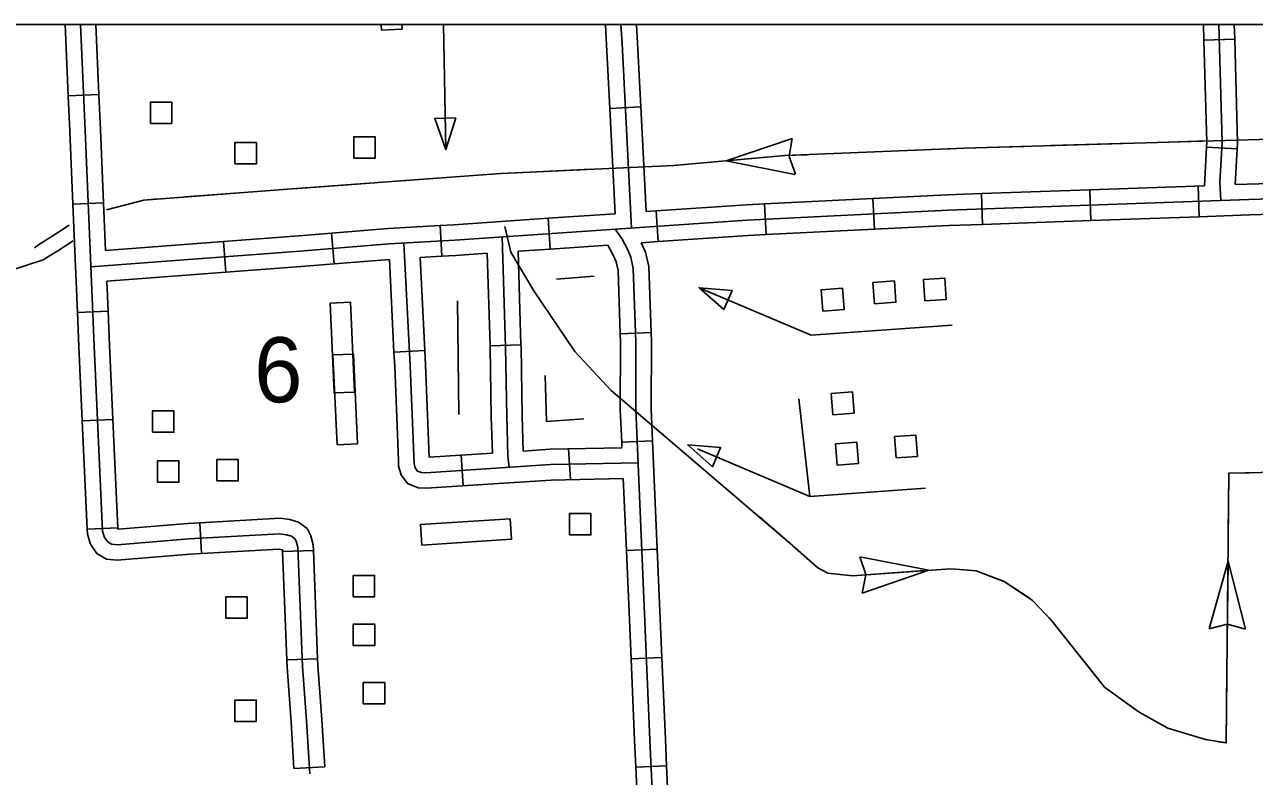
# Model space of a CAD drawing. Extents: x 1084508 to 1142749, y 1057638 to 1093403.
# Drawn here: x 1134448 to 1136328, y 1092254 to 1093403 of the extents above; entities that cross this region are included whole.
import ezdxf

# ---------------------------------------------------------------- set-up
doc = ezdxf.new("R2010")
doc.units = 0
for name, color, linetype in [('DSN_DRFT_Named-Boundary', 7, 'Continuous'), ('Level 32', 7, 'Continuous'), ('Level 43', 7, 'Continuous'), ('Level 56', 7, 'Continuous')]:
    doc.layers.add(name, color=color, linetype=linetype)

msp = doc.modelspace()

# ---------------------------------------------------------------- linework, layer by layer
at = {"layer": 'DSN_DRFT_Named-Boundary'}
msp.add_lwpolyline([(1084507.9, 1057640), (1142749.2, 1057640), (1142749.2, 1093403.4), (1084507.9, 1093403.4)], close=True, dxfattribs=at)
at = {"layer": 'Level 32'}
for p, q in [((1134509.9, 1093403.4), (1134514.7, 1093294.4)), ((1134557.1, 1093403.4), (1134561.7, 1093296.5)), ((1136250.4, 1093403.4), (1136251, 1093379.6)), ((1136297.5, 1093403.4), (1136298.1, 1093380.9)), ((1136251, 1093379.6), (1136298.1, 1093380.9)), ((1134514.7, 1093294.4), (1134561.7, 1093296.5)), ((1135342.9, 1093275.2), (1135390, 1093277.7)), ((1136255, 1093215.9), (1136302, 1093213.3)), ((1136242.2, 1093156.8), (1136243.8, 1093109.7)), ((1135745, 1093137.7), (1135747.4, 1093090.7)), ((1135910.9, 1093145.2), (1135912.6, 1093098.1)), ((1136076.6, 1093151), (1136078.2, 1093103.9)), ((1134521.8, 1093128.9), (1134568.8, 1093130.9)), ((1135413.7, 1093118.7), (1135416.9, 1093071.7)), ((1135579.5, 1093129.5), (1135581.8, 1093082.4)), ((1135248.3, 1093107.4), (1135251.6, 1093060.4)), ((1134917.4, 1093084.6), (1134921.2, 1093037.7)), ((1135083.2, 1093096.3), (1135086, 1093049.3)), ((1134752.3, 1093071.8), (1134755.8, 1093024.9)), ((1134528.8, 1092963.3), (1134575.8, 1092965.3)), ((1135358.8, 1092931), (1135405.8, 1092932.7)), ((1135159.8, 1092912.6), (1135206.9, 1092914)), ((1135012.8, 1092902.7), (1135059.8, 1092905.1)), ((1134536.2, 1092797.7), (1134583.2, 1092799.8)), ((1135360.9, 1092765.1), (1135408, 1092767.2)), ((1135118.5, 1092698.5), (1135115.5, 1092745.5)), ((1135282.6, 1092707.9), (1135279.6, 1092754.9)), ((1134543.7, 1092632.1), (1134590.7, 1092634.3)), ((1134718.4, 1092595), (1134715.8, 1092642)), ((1134842.5, 1092597.9), (1134889.5, 1092599.7)), ((1135368.1, 1092599.6), (1135415.2, 1092601.6)), ((1134849, 1092432.3), (1134896, 1092434.1)), ((1135375.3, 1092434), (1135422.3, 1092436)), ((1135382.6, 1092268.4), (1135429.6, 1092270.5)), ((1134859.9, 1092266.4), (1134906.9, 1092269.2))]:
    msp.add_line(p, q, dxfattribs=at)
for points in [[(1134533.5, 1093403.4), (1134540.6, 1093241.3), (1134554.5, 1092912.2), (1134567.4, 1092629), (1134570.4, 1092619.7), (1134575.1, 1092612.7), (1134580.8, 1092609.4), (1134589.9, 1092608.4), (1134699.1, 1092617.5), (1134838, 1092625.2), (1134848.5, 1092623.8), (1134856.2, 1092621.4), (1134861.4, 1092617.5), (1134863.4, 1092613.7), (1134865.8, 1092604.6), (1134872.9, 1092422.3), (1134879.2, 1092339.5), (1134884, 1092258.5)], [(1135336.2, 1093403.4), (1135337.9, 1093372.6), (1135342.9, 1093275.2)], [(1135359.8, 1093403.4), (1135361.5, 1093373.9), (1135375.9, 1093092.5)], [(1135383.4, 1093403.4), (1135385, 1093375.2), (1135390, 1093277.7)], [(1136273.9, 1093403.4), (1136279, 1093223.3), (1136276.5, 1093179.8), (1136275.3, 1093162.4), (1136277, 1093134.5)], [(1136251, 1093379.6), (1136255.4, 1093223.6), (1136255, 1093215.9)], [(1136298.1, 1093380.9), (1136302.5, 1093222.9), (1136302, 1093213.3)], [(1134514.7, 1093294.4), (1134517.1, 1093240.3), (1134521.8, 1093128.9)], [(1134561.7, 1093296.5), (1134564.1, 1093242.4), (1134568.8, 1093130.9)], [(1135342.9, 1093275.2), (1135351.2, 1093114.4)], [(1135390, 1093277.7), (1135398.1, 1093117.6)], [(1136255, 1093215.9), (1136251.7, 1093157.1)], [(1136302, 1093213.3), (1136298.9, 1093158.9)], [(1136251.7, 1093157.1), (1136076.6, 1093151)], [(1136407.9, 1093162.2), (1136298.9, 1093158.9)], [(1137071.4, 1093151.7), (1136685.2, 1093147), (1136319.7, 1093136), (1135860.1, 1093119.8), (1135552.9, 1093104.6), (1135106, 1093074), (1135005.6, 1093068.1), (1134869.1, 1093057.1), (1134549.4, 1093032.9)], [(1135745, 1093137.7), (1135579.5, 1093129.5)], [(1135910.9, 1093145.2), (1135859.1, 1093143.4), (1135745, 1093137.7)], [(1136076.6, 1093151), (1135910.9, 1093145.2)], [(1134521.8, 1093128.9), (1134528.8, 1092963.3)], [(1134568.8, 1093130.9), (1134571.9, 1093058.2)], [(1135413.7, 1093118.7), (1135398.1, 1093117.6)], [(1135579.5, 1093129.5), (1135551.5, 1093128.1), (1135413.7, 1093118.7)], [(1135248.3, 1093107.4), (1135104.5, 1093097.5), (1135083.2, 1093096.3)], [(1135351.2, 1093114.4), (1135248.3, 1093107.4)], [(1135912.6, 1093098.1), (1135861.1, 1093096.3), (1135747.4, 1093090.7)], [(1136078.2, 1093103.9), (1135912.6, 1093098.1)], [(1136243.8, 1093109.7), (1136078.2, 1093103.9)], [(1136409.4, 1093115.1), (1136320.5, 1093112.4), (1136243.8, 1093109.7)], [(1134917.4, 1093084.6), (1134867.2, 1093080.5), (1134752.3, 1093071.8)], [(1135083.2, 1093096.3), (1135003.9, 1093091.6), (1134917.4, 1093084.6)], [(1135178.2, 1093079), (1135183.5, 1092910.3), (1135185.1, 1092804.3), (1135187.1, 1092744.4), (1135188.8, 1092726.7)], [(1135351.1, 1093090.8), (1135361.1, 1093076.7), (1135369.6, 1093060), (1135374.7, 1093048.1), (1135378.7, 1093030.7), (1135382.8, 1092918.6), (1135382.3, 1092815.7), (1135404.2, 1092310.1), (1135422.3, 1091914.1), (1135425.7, 1091803.4), (1135437.1, 1091479.3), (1135439.5, 1091278.4), (1135444.2, 1091058.4), (1135460.3, 1090622.3), (1135461, 1090563.8)], [(1135581.8, 1093082.4), (1135554.3, 1093081.1), (1135416.9, 1093071.7)], [(1135747.4, 1093090.7), (1135581.8, 1093082.4)], [(1134752.3, 1093071.8), (1134571.9, 1093058.2)], [(1135028, 1093069.4), (1135037.4, 1092882.4), (1135043.4, 1092732.3), (1135045.2, 1092726), (1135048.7, 1092721.1), (1135054.8, 1092718.6), (1135061.6, 1092718.4), (1135252, 1092730.8), (1135386.5, 1092733.5)], [(1135251.6, 1093060.4), (1135202.5, 1093057)], [(1135339.9, 1093066.4), (1135251.6, 1093060.4)], [(1135339.9, 1093066.4), (1135348.3, 1093050), (1135352.3, 1093040.7), (1135355.3, 1093027.6), (1135358.8, 1092931)], [(1135416.9, 1093071.7), (1135390.9, 1093069.9)], [(1135390.9, 1093069.9), (1135397.2, 1093055.5), (1135402.2, 1093033.8), (1135405.8, 1092932.7)], [(1135005.7, 1093044.5), (1134921.2, 1093037.7)], [(1135005.7, 1093044.5), (1135012.8, 1092902.7)], [(1135086, 1093049.3), (1135052.7, 1093047.3)], [(1135052.7, 1093047.3), (1135059.8, 1092905.1)], [(1135155.5, 1093053.8), (1135107.5, 1093050.5), (1135086, 1093049.3)], [(1135155.5, 1093053.8), (1135159.8, 1092912.6)], [(1135202.5, 1093057), (1135206.9, 1092914)], [(1134755.8, 1093024.9), (1134573.9, 1093011.1)], [(1134921.2, 1093037.7), (1134870.9, 1093033.6), (1134755.8, 1093024.9)], [(1134573.9, 1093011.1), (1134575.8, 1092965.3)], [(1134528.8, 1092963.3), (1134531, 1092911.2), (1134536.2, 1092797.7)], [(1134575.8, 1092965.3), (1134578, 1092913.2), (1134583.2, 1092799.8)], [(1135358.8, 1092931), (1135359.2, 1092918.2), (1135358.8, 1092815.2), (1135360.9, 1092765.1)], [(1135405.8, 1092932.7), (1135406.3, 1092919), (1135405.9, 1092816.1), (1135408, 1092767.2)], [(1135159.8, 1092912.6), (1135159.9, 1092909.8), (1135161.6, 1092803.7), (1135163.4, 1092748.6)], [(1135206.9, 1092914), (1135207, 1092910.9), (1135208.7, 1092804.9), (1135210.4, 1092751.6)], [(1135012.8, 1092902.7), (1135013.9, 1092881.3), (1135019.6, 1092737.4)], [(1135059.8, 1092905.1), (1135060.9, 1092883.4), (1135066.5, 1092742.3)], [(1134536.2, 1092797.7), (1134543.7, 1092632.1)], [(1134583.2, 1092799.8), (1134590.7, 1092634.3)], [(1135360.9, 1092765.1), (1135361.3, 1092756.5)], [(1135408, 1092767.2), (1135415.2, 1092601.6)], [(1135066.5, 1092742.3), (1135163.4, 1092748.6)], [(1135210.4, 1092751.6), (1135251, 1092754.3), (1135361.3, 1092756.5)], [(1135019.6, 1092737.4), (1135019.9, 1092728.6), (1135023.7, 1092715.5), (1135033.5, 1092701.9), (1135049.8, 1092695.2), (1135062.1, 1092694.9), (1135196.6, 1092703.6)], [(1135196.6, 1092703.6), (1135253, 1092707.2), (1135363.4, 1092709.5)], [(1135363.4, 1092709.5), (1135368.1, 1092599.6)], [(1134715.8, 1092642), (1134838.9, 1092648.8), (1134853.7, 1092646.8), (1134866.9, 1092642.7), (1134879.9, 1092633.2), (1134885.5, 1092622), (1134889.2, 1092608.1), (1134889.5, 1092599.7)], [(1134543.7, 1092632.1), (1134544, 1092624.8), (1134549, 1092609.4), (1134558.5, 1092595.1), (1134573.3, 1092586.5), (1134589.7, 1092584.8), (1134700.7, 1092594), (1134718.4, 1092595)], [(1134590.7, 1092634.3), (1134590.8, 1092633.2), (1134591.1, 1092632.2), (1134697.5, 1092641), (1134715.8, 1092642)], [(1134718.4, 1092595), (1134837, 1092601.6), (1134842.3, 1092600.8), (1134842.5, 1092597.9)], [(1134842.5, 1092597.9), (1134849, 1092432.3)], [(1134889.5, 1092599.7), (1134896, 1092434.1)], [(1135368.1, 1092599.6), (1135375.3, 1092434)], [(1135415.2, 1092601.6), (1135422.3, 1092436)], [(1134849, 1092432.3), (1134849.4, 1092421), (1134855.7, 1092337.9), (1134859.9, 1092266.4)], [(1134896, 1092434.1), (1134896.5, 1092423.7), (1134902.7, 1092341), (1134906.9, 1092269.2)], [(1135375.3, 1092434), (1135380.7, 1092309), (1135382.6, 1092268.4)], [(1135422.3, 1092436), (1135427.7, 1092311.1), (1135429.6, 1092270.5)], [(1135429.6, 1092270.5), (1135437.2, 1092105)], [(1135382.6, 1092268.4), (1135390.1, 1092102.8)]]:
    msp.add_lwpolyline(points, dxfattribs=at)
at = {"layer": 'Level 43'}
for p, q in [((1135520.4, 1093195.1), (1135621.5, 1093229.4)), ((1135621.5, 1093229.4), (1135616.8, 1093202.2)), ((1135520.4, 1093195.1), (1135625.5, 1093174.1)), ((1135626.6, 1093174.9), (1135616.8, 1093201.9)), ((1135830.6, 1092569.4), (1135724.8, 1092589.8)), ((1135724.8, 1092589.8), (1135734.2, 1092562.8)), ((1136287.9, 1092583.5), (1136259, 1092479.7)), ((1136287.9, 1092583.5), (1136314.7, 1092479.2)), ((1135830.6, 1092569.4), (1135728.8, 1092534.2)), ((1135728.8, 1092534.2), (1135734.2, 1092562.4)), ((1136259, 1092479.7), (1136286.7, 1092486.9)), ((1136314.7, 1092479.2), (1136287.1, 1092486.9))]:
    msp.add_line(p, q, dxfattribs=at)
for points in [[(1138231.4, 1093221), (1138177.9, 1093232.8), (1138001.9, 1093239), (1137876.5, 1093247.9), (1137734.5, 1093244.6), (1137374, 1093245.7), (1137175.9, 1093240.3), (1137034.1, 1093243.7), (1136422.5, 1093230.4), (1135884.6, 1093214.6), (1135610.5, 1093203.1), (1135440.6, 1093188.1), (1135176.3, 1093175.8), (1134850.2, 1093152), (1134630.2, 1093135.2), (1134573.2, 1093120.2)], [(1135809.9, 1093211.4), (1135685.7, 1093206.2)], [(1135975.6, 1093217.3), (1135884.6, 1093214.6), (1135851.3, 1093213.2)], [(1136141.2, 1093222.1), (1136017, 1093218.5)], [(1136255.3, 1093225.5), (1136182.6, 1093223.4)], [(1135479.2, 1093191.5), (1135440.6, 1093188.1), (1135418.8, 1093187.1)], [(1135644.3, 1093204.5), (1135610.5, 1093203.1), (1135520.4, 1093195.1)], [(1135148.2, 1093173.8), (1135024.2, 1093164.7)], [(1135251.6, 1093179.3), (1135189.5, 1093176.4)], [(1135313.7, 1093182.2), (1135251.6, 1093179.3)], [(1134982.9, 1093161.7), (1134858.9, 1093152.6)], [(1134652.4, 1093136.9), (1134630.2, 1093135.2), (1134573.2, 1093120.2)], [(1134817.6, 1093149.5), (1134693.7, 1093140.1)], [(1134516.1, 1093096.9), (1134494.4, 1093082.7), (1134470.6, 1093067.7), (1134463.1, 1093062.1)], [(1135182.4, 1093094.6), (1135191.3, 1093055.8), (1135226.7, 1092996.3), (1135289.5, 1092903.7), (1135345, 1092844.1), (1135424.6, 1092775.7), (1135618.1, 1092611), (1135660.7, 1092573.2), (1135676, 1092565.1), (1135713.8, 1092561.1), (1135863.5, 1092571.7), (1135902.9, 1092568.5), (1135945.5, 1092552.4), (1135989, 1092523.4), (1136017.9, 1092492.8), (1136099.2, 1092390.6), (1136151.9, 1092352.4), (1136196.1, 1092328.2), (1136253.3, 1092310.5), (1136285.1, 1092305.5), (1136289.2, 1092717.8), (1136537.4, 1092722.8)], [(1134522.1, 1093072.9), (1134500.4, 1093058.6), (1134476.6, 1093043.7), (1134423.7, 1093026.7), (1134378.6, 1093015.6), (1134302.9, 1093015.6), (1134259.8, 1093012.1), (1134145.5, 1092992.8), (1134102.4, 1092987.5), (1134069, 1092991), (1134032, 1092993.6), (1134002.1, 1092986.6), (1133923.8, 1092990.1), (1133828.9, 1092986.6), (1133698.3, 1092983.1), (1133314, 1092972.5)], [(1136288.3, 1092624.9), (1136289.2, 1092717.8), (1136320.6, 1092718.5)], [(1135571.9, 1092650.3), (1135618.1, 1092611), (1135660.7, 1092573.2), (1135666.6, 1092570.1)], [(1135871.9, 1092571), (1135902.9, 1092568.5), (1135932, 1092557.5)], [(1136286.7, 1092459.2), (1136287.9, 1092583.5)], [(1135706.6, 1092561.9), (1135713.8, 1092561.1), (1135830.6, 1092569.4)], [(1135932, 1092557.5), (1135945.5, 1092552.4), (1135985.2, 1092526)], [(1136014.3, 1092496.7), (1136017.9, 1092492.8), (1136092, 1092399.7)], [(1136273.3, 1092307.3), (1136285.1, 1092305.5), (1136286.2, 1092417.8)], [(1136123.4, 1092373.1), (1136151.9, 1092352.4), (1136196.1, 1092328.2), (1136233.1, 1092316.8)]]:
    msp.add_lwpolyline(points, dxfattribs=at)
at = {"layer": 'Level 56'}
msp.add_line((1135088.4, 1093403.4), (1135092.2, 1093212.4), dxfattribs=at)
for points in [[(1135024.9, 1093403.4), (1135025.2, 1093396.2), (1134993.8, 1093394.8), (1134993.4, 1093403.4)], [(1135261.5, 1093014.4), (1135318.7, 1093018.8)], [(1135479.2, 1093001.2), (1135650.8, 1092928.6), (1135866.3, 1092943.8)], [(1135109.8, 1092981.4), (1135112, 1092807.6)], [(1135243.9, 1092867), (1135246.1, 1092796.6), (1135303.3, 1092801)], [(1135648.6, 1092682.2), (1135631.8, 1092831.4)], [(1135477, 1092754.8), (1135648.6, 1092682.2), (1135825.3, 1092694.7)]]:
    msp.add_lwpolyline(points, dxfattribs=at)
for points in [[(1134640.3, 1093252.2), (1134640.3, 1093284.9), (1134673, 1093284.9), (1134673, 1093252.2)], [(1135107.3, 1093260.7), (1135075.2, 1093260.1), (1135092.2, 1093212.4)], [(1134951.2, 1093199.3), (1134951.2, 1093232), (1134984, 1093232), (1134984, 1093199.3)], [(1134769.7, 1093190.4), (1134769.7, 1093223.1), (1134802.5, 1093223.1), (1134802.5, 1093190.4)], [(1135747.4, 1092976.6), (1135745.1, 1093009.2), (1135777.8, 1093011.5), (1135780.1, 1092978.9)], [(1135824.4, 1092981), (1135822.1, 1093013.6), (1135854.8, 1093015.9), (1135857.1, 1092983.3)], [(1135517.2, 1092967.7), (1135529.7, 1092997.2), (1135479.2, 1093001.2)], [(1135668.3, 1092965.6), (1135666, 1092998.2), (1135698.7, 1093000.5), (1135701, 1092967.9)], [(1134952.6, 1092841.8), (1134921.3, 1092840.4), (1134915.1, 1092977.6), (1134946.4, 1092979)], [(1134957, 1092762.6), (1134925.7, 1092761.2), (1134919.5, 1092898.4), (1134950.8, 1092899.8)], [(1135683.7, 1092807.2), (1135681.4, 1092839.8), (1135714, 1092842.1), (1135716.3, 1092809.5)], [(1134643.6, 1092780.3), (1134643.6, 1092813), (1134676.4, 1092813), (1134676.4, 1092780.3)], [(1135499.8, 1092727.5), (1135512.2, 1092757), (1135461.8, 1092761)], [(1135690.3, 1092730.2), (1135688, 1092762.8), (1135720.6, 1092765.1), (1135722.9, 1092732.5)], [(1135780.4, 1092741.2), (1135778.1, 1092773.8), (1135810.8, 1092776.1), (1135813.1, 1092743.5)], [(1134651.3, 1092704), (1134651.3, 1092736.7), (1134684.1, 1092736.7), (1134684.1, 1092704)], [(1134742.1, 1092706), (1134742.1, 1092738.6), (1134774.8, 1092738.6), (1134774.8, 1092706)], [(1135190.5, 1092648.2), (1135192.6, 1092616.9), (1135055.5, 1092608), (1135053.5, 1092639.3)], [(1135281, 1092623.4), (1135281, 1092656.1), (1135313.8, 1092656.1), (1135313.8, 1092623.4)], [(1134950.4, 1092528.8), (1134950.4, 1092561.5), (1134983.1, 1092561.5), (1134983.1, 1092528.8)], [(1134755.6, 1092496), (1134755.6, 1092528.6), (1134788.3, 1092528.6), (1134788.3, 1092496)], [(1134950.5, 1092454.5), (1134950.5, 1092487.2), (1134983.3, 1092487.2), (1134983.3, 1092454.5)], [(1134965.9, 1092365.2), (1134965.9, 1092397.9), (1134998.7, 1092397.9), (1134998.7, 1092365.2)], [(1134769.5, 1092338.3), (1134769.5, 1092371), (1134802.3, 1092371), (1134802.3, 1092338.3)]]:
    msp.add_lwpolyline(points, close=True, dxfattribs=at)

# ---------------------------------------------------------------- texts
msp.add_text('6', height=99.4, dxfattribs=at).set_placement((1134799, 1092826.1))

doc.saveas('drawing.dxf')
